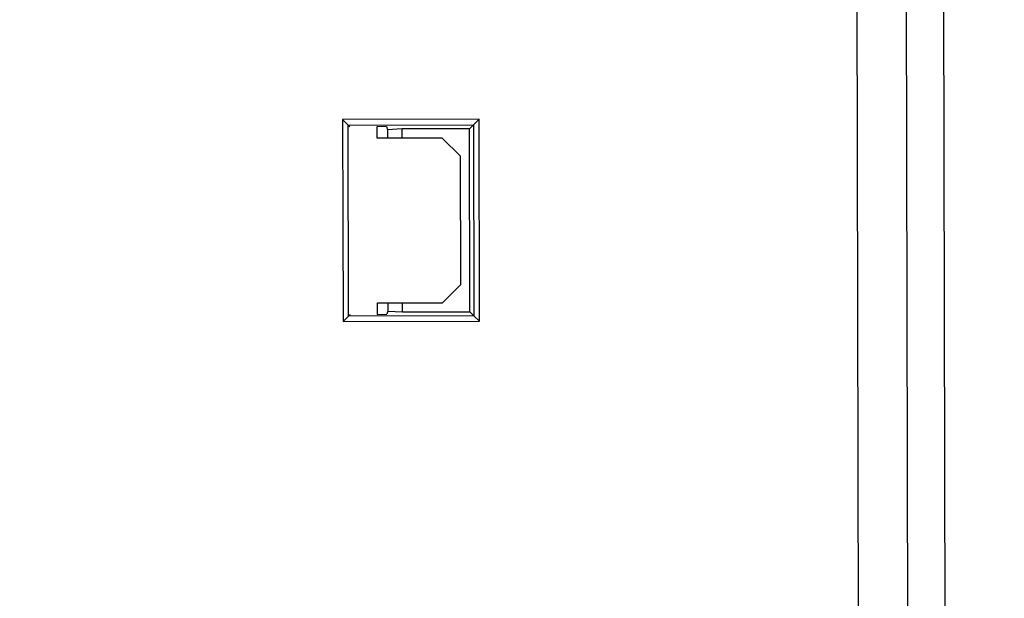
# Model space of a CAD drawing. Header units: millimetres. Extents: x 40090 to 187415, y -53271 to 40260.
# Tile 369 of 406: x 138920 to 138974, y 23248 to 23279. Entities that reach past the tile are written whole.
import ezdxf

# ---------------------------------------------------------------- set-up
doc = ezdxf.new("R2010")
doc.units = ezdxf.units.MM
doc.layers.add('AVM_projektor', color=6, linetype='Continuous')
doc.layers.add('AVM_sp_230VAC', color=170, linetype='Continuous')
doc.styles.add('AVM', font='arial.ttf')
doc.dimstyles.new('AVM-1_50', dxfattribs={"dimscale": 40, "dimtxt": 2.5, "dimasz": 2.5, "dimexe": 1.25, "dimexo": 0.625, "dimtad": 1, "dimdec": 0, "dimrnd": 1, "dimtxsty": 'AVM', "dimcen": 2.5, "dimclrd": 256, "dimclre": 256, "dimclrt": 256, "dimadec": 0, "dimazin": 0, "dimtfac": 1, "dimtdec": 0, "dimtmove": 0, "dimatfit": 3, "dimfxl": 0, "dimarcsym": 0})

# ---------------------------------------------------------------- blocks, each defined once
blk = doc.blocks.new('PT-FW430-bottom')
for p, q in [((-165.321, 61.4), (-165.021, 61.1)), ((-165.321, 61.4), (-154.279, 61.4)), ((-165.321, 53.946), (-165.321, 61.4)), ((-154.279, 61.4), (-154.579, 61.1)), ((-154.279, 61.4), (-154.279, 53.946)), ((-164.931, 61.01), (-165.021, 61.1)), ((-165.021, 61.1), (-165.021, 54.246)), ((-154.579, 61.1), (-165.021, 61.1)), ((-154.669, 61.01), (-154.579, 61.1)), ((-154.579, 54.246), (-154.579, 61.1)), ((-164.3, 59.517), (-164.931, 59.517)), ((-164.93, 59.01), (-164.93, 59.517)), ((-164.3, 55.967), (-164.3, 59.517)), ((-155.3, 59.517), (-155.3, 55.967)), ((-154.669, 59.517), (-155.3, 59.517)), ((-154.67, 59.517), (-154.67, 59.01)), ((-164.93, 59.01), (-164.757, 58.953)), ((-164.8, 58.153), (-164.757, 58.953)), ((-164.757, 58.953), (-164.3, 58.953)), ((-155.3, 58.953), (-154.843, 58.953)), ((-154.843, 58.953), (-154.67, 59.01)), ((-154.843, 58.953), (-154.8, 58.153)), ((-164.3, 58.153), (-164.8, 58.153)), ((-164.8, 54.467), (-164.8, 58.153)), ((-154.8, 58.153), (-155.3, 58.153)), ((-154.8, 58.153), (-154.8, 54.467)), ((-163.3, 54.967), (-164.3, 55.967)), ((-155.3, 55.967), (-156.3, 54.967)), ((-156.3, 54.967), (-163.3, 54.967)), ((-164.8, 54.467), (-165.021, 54.246)), ((-154.8, 54.467), (-164.8, 54.467)), ((-154.8, 54.467), (-154.579, 54.246)), ((-165.021, 54.246), (-165.321, 53.946)), ((-154.279, 53.946), (-165.321, 53.946)), ((-165.021, 54.246), (-154.579, 54.246)), ((-154.579, 54.246), (-154.279, 53.946)), ((-200.483, 33.278), (16.887, 33.278)), ((17.425, 30.559), (-200.483, 30.559)), ((-135.907, 28.522), (-197.929, 28.522))]:
    blk.add_line(p, q)

msp = doc.modelspace()

# ---------------------------------------------------------------- block references
at = {"layer": 'AVM_projektor', "xscale": -1, "rotation": 90.11045350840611}
msp.add_blockref('PT-FW430-bottom', (138999.239, 23108.559), dxfattribs=at)

# ---------------------------------------------------------------- leaders
at = {"layer": 'AVM_sp_230VAC', "annotation_type": 0, "has_hookline": 1, "hookline_direction": 0, "text_width": 3828.649}
msp.add_leader([(138837.223, 24748.831), (141280.229, 22331.114), (141380.229, 22331.114)], dimstyle='AVM-1_50', override={"dimgap": 0.625, "dimtad": 0}, dxfattribs=at)

doc.saveas('drawing.dxf')
